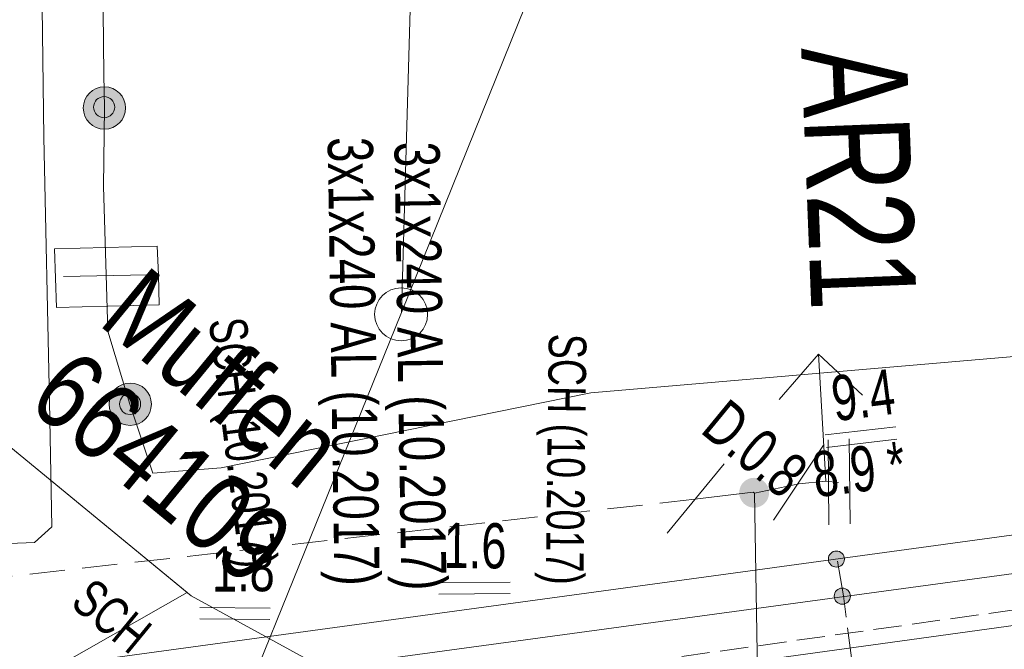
# Model space of a CAD drawing. Header units: metres. Extents: x -740 to 758, y -633 to 854.
# Tile 862 of 1056: x 83 to 95, y 313 to 320. Entities that reach past the tile are written whole.
import ezdxf

# ---------------------------------------------------------------- set-up
doc = ezdxf.new("R2010")
doc.units = ezdxf.units.M
doc.header["$MEASUREMENT"] = 0
for name, pattern in [('333_125', [0.4576, 0.3328, -0.1248]), ('416_125', [0.5408, 0.416, -0.1248]), ('416_208', [0.624, 0.416, -0.208])]:
    doc.linetypes.add(name, pattern=pattern)
for name, color, linetype in [('Gas.LOVION', 7, 'Continuous'), ('Grundkarte.LOVION', 7, 'Continuous'), ('Strom.LOVION', 7, 'Continuous'), ('StromBemass.LOVION', 7, 'Continuous'), ('Telko.LOVION', 7, 'Continuous')]:
    doc.layers.add(name, color=color, linetype=linetype)
doc.styles.add('ERSTELLTER_STIL_1', font='arial.ttf')

msp = doc.modelspace()

# ---------------------------------------------------------------- hatches: boundary and pattern name
at = {"layer": 'Gas.LOVION', "linetype": 'Continuous', "lineweight": 18}
for points in [[(84.382, 319.05), (84.401, 319.075), (84.416, 319.103), (84.427, 319.132), (84.435, 319.162), (84.439, 319.194), (84.438, 319.225), (84.434, 319.256), (84.427, 319.287), (84.415, 319.316), (84.4, 319.343), (84.381, 319.369), (84.36, 319.391), (84.335, 319.411), (84.309, 319.428), (84.28, 319.441), (84.25, 319.451), (84.219, 319.457), (84.188, 319.459), (84.157, 319.457), (84.126, 319.451), (84.096, 319.441), (84.068, 319.427), (84.041, 319.41), (84.017, 319.39), (83.996, 319.367), (83.977, 319.342), (83.962, 319.314), (83.951, 319.285), (83.943, 319.255), (83.939, 319.223), (83.939, 319.192), (83.943, 319.161), (83.951, 319.13), (83.963, 319.101), (83.978, 319.074), (83.997, 319.048), (84.018, 319.026), (84.043, 319.006), (84.069, 318.989), (84.098, 318.976), (84.127, 318.966), (84.158, 318.96), (84.19, 318.958), (84.221, 318.96), (84.252, 318.966), (84.282, 318.976), (84.31, 318.99), (84.337, 319.007), (84.361, 319.027)], [(84.282, 319.138), (84.291, 319.151), (84.299, 319.165), (84.304, 319.179), (84.308, 319.195), (84.31, 319.21), (84.31, 319.226), (84.308, 319.242), (84.304, 319.257), (84.298, 319.271), (84.291, 319.285), (84.281, 319.298), (84.271, 319.309), (84.258, 319.319), (84.245, 319.328), (84.231, 319.334), (84.216, 319.339), (84.2, 319.342), (84.185, 319.343), (84.169, 319.342), (84.154, 319.339), (84.139, 319.334), (84.124, 319.327), (84.111, 319.319), (84.099, 319.309), (84.088, 319.297), (84.079, 319.285), (84.072, 319.271), (84.066, 319.256), (84.062, 319.241), (84.06, 319.225), (84.06, 319.209), (84.062, 319.194), (84.066, 319.179), (84.072, 319.164), (84.08, 319.15), (84.089, 319.138), (84.1, 319.126), (84.112, 319.116), (84.125, 319.108), (84.139, 319.101), (84.154, 319.096), (84.17, 319.093), (84.186, 319.092), (84.201, 319.094), (84.217, 319.097), (84.232, 319.101), (84.246, 319.108), (84.259, 319.117), (84.271, 319.127)], [(84.686, 315.552), (84.705, 315.577), (84.72, 315.605), (84.731, 315.634), (84.739, 315.665), (84.743, 315.696), (84.743, 315.727), (84.739, 315.759), (84.731, 315.789), (84.719, 315.818), (84.704, 315.846), (84.685, 315.871), (84.664, 315.894), (84.639, 315.914), (84.613, 315.931), (84.584, 315.944), (84.554, 315.954), (84.523, 315.959), (84.492, 315.961), (84.461, 315.959), (84.43, 315.953), (84.4, 315.943), (84.371, 315.93), (84.345, 315.913), (84.321, 315.893), (84.299, 315.87), (84.281, 315.844), (84.266, 315.817), (84.254, 315.788), (84.247, 315.757), (84.243, 315.726), (84.243, 315.694), (84.247, 315.663), (84.255, 315.633), (84.267, 315.604), (84.282, 315.576), (84.3, 315.551), (84.322, 315.528), (84.346, 315.508), (84.373, 315.491), (84.401, 315.478), (84.431, 315.468), (84.462, 315.462), (84.494, 315.461), (84.525, 315.463), (84.556, 315.469), (84.586, 315.478), (84.614, 315.492), (84.641, 315.509), (84.665, 315.529)], [(84.586, 315.635), (84.596, 315.647), (84.603, 315.661), (84.609, 315.675), (84.613, 315.69), (84.614, 315.706), (84.614, 315.721), (84.612, 315.737), (84.608, 315.752), (84.603, 315.766), (84.595, 315.78), (84.586, 315.792), (84.575, 315.804), (84.563, 315.814), (84.55, 315.822), (84.536, 315.829), (84.521, 315.833), (84.506, 315.836), (84.49, 315.837), (84.475, 315.836), (84.46, 315.833), (84.445, 315.828), (84.431, 315.822), (84.418, 315.813), (84.406, 315.803), (84.395, 315.792), (84.386, 315.779), (84.379, 315.766), (84.373, 315.751), (84.369, 315.736), (84.367, 315.721), (84.367, 315.705), (84.369, 315.69), (84.373, 315.675), (84.379, 315.66), (84.387, 315.647), (84.396, 315.634), (84.406, 315.623), (84.418, 315.613), (84.432, 315.605), (84.446, 315.598), (84.46, 315.593), (84.476, 315.59), (84.491, 315.589), (84.507, 315.59), (84.522, 315.593), (84.537, 315.598), (84.551, 315.605), (84.564, 315.613), (84.576, 315.623)]]:
    msp.add_hatch(color=49, dxfattribs=at).paths.add_polyline_path(points)
at = {"layer": 'Gas.LOVION', "linetype": 'Continuous', "lineweight": 13}
msp.add_hatch(color=7, dxfattribs=at).paths.add_polyline_path([(91.995, 314.554), (92.008, 314.572), (92.018, 314.591), (92.026, 314.612), (92.032, 314.634), (92.035, 314.655), (92.034, 314.678), (92.032, 314.7), (92.026, 314.721), (92.018, 314.742), (92.007, 314.761), (91.994, 314.779), (91.979, 314.795), (91.962, 314.809), (91.943, 314.821), (91.923, 314.83), (91.902, 314.837), (91.88, 314.841), (91.858, 314.842), (91.836, 314.841), (91.814, 314.837), (91.793, 314.83), (91.773, 314.82), (91.754, 314.808), (91.737, 314.794), (91.722, 314.778), (91.709, 314.76), (91.699, 314.741), (91.691, 314.72), (91.685, 314.698), (91.683, 314.677), (91.683, 314.654), (91.685, 314.632), (91.691, 314.611), (91.699, 314.59), (91.71, 314.571), (91.723, 314.553), (91.738, 314.537), (91.755, 314.523), (91.774, 314.511), (91.794, 314.502), (91.815, 314.495), (91.837, 314.491), (91.859, 314.49), (91.881, 314.491), (91.903, 314.495), (91.924, 314.502), (91.944, 314.512), (91.963, 314.524), (91.98, 314.538)])
at = {"layer": 'StromBemass.LOVION', "linetype": 'Continuous', "lineweight": 13}
for points in [[(92.902, 313.823), (92.909, 313.833), (92.914, 313.843), (92.919, 313.854), (92.922, 313.866), (92.923, 313.878), (92.923, 313.89), (92.922, 313.901), (92.919, 313.913), (92.914, 313.924), (92.908, 313.934), (92.901, 313.944), (92.893, 313.953), (92.884, 313.96), (92.874, 313.967), (92.863, 313.972), (92.852, 313.975), (92.84, 313.977), (92.828, 313.978), (92.816, 313.977), (92.805, 313.975), (92.793, 313.971), (92.783, 313.966), (92.773, 313.96), (92.764, 313.952), (92.755, 313.944), (92.749, 313.934), (92.743, 313.923), (92.738, 313.912), (92.736, 313.901), (92.734, 313.889), (92.734, 313.877), (92.736, 313.865), (92.739, 313.854), (92.743, 313.843), (92.749, 313.832), (92.756, 313.823), (92.764, 313.814), (92.773, 313.807), (92.783, 313.8), (92.794, 313.795), (92.805, 313.792), (92.817, 313.789), (92.829, 313.789), (92.841, 313.789), (92.852, 313.792), (92.864, 313.795), (92.875, 313.801), (92.885, 313.807), (92.894, 313.815)], [(92.972, 313.385), (92.979, 313.394), (92.985, 313.405), (92.99, 313.416), (92.992, 313.428), (92.994, 313.44), (92.994, 313.452), (92.992, 313.463), (92.989, 313.475), (92.985, 313.486), (92.979, 313.497), (92.972, 313.506), (92.964, 313.515), (92.954, 313.523), (92.944, 313.529), (92.933, 313.534), (92.922, 313.538), (92.91, 313.54), (92.898, 313.541), (92.886, 313.54), (92.875, 313.538), (92.863, 313.534), (92.852, 313.529), (92.842, 313.522), (92.833, 313.515), (92.825, 313.506), (92.818, 313.496), (92.812, 313.486), (92.808, 313.474), (92.805, 313.463), (92.803, 313.451), (92.803, 313.439), (92.805, 313.427), (92.808, 313.415), (92.812, 313.404), (92.818, 313.394), (92.825, 313.384), (92.833, 313.375), (92.843, 313.368), (92.853, 313.361), (92.864, 313.356), (92.875, 313.353), (92.887, 313.35), (92.899, 313.35), (92.911, 313.351), (92.923, 313.353), (92.934, 313.357), (92.945, 313.362), (92.955, 313.368), (92.964, 313.376)], [(92.972, 313.385), (92.979, 313.394), (92.985, 313.405), (92.99, 313.416), (92.992, 313.428), (92.994, 313.44), (92.994, 313.452), (92.992, 313.463), (92.989, 313.475), (92.985, 313.486), (92.979, 313.497), (92.972, 313.506), (92.964, 313.515), (92.954, 313.523), (92.944, 313.529), (92.933, 313.534), (92.922, 313.538), (92.91, 313.54), (92.898, 313.541), (92.886, 313.54), (92.875, 313.538), (92.863, 313.534), (92.852, 313.529), (92.842, 313.522), (92.833, 313.515), (92.825, 313.506), (92.818, 313.496), (92.812, 313.486), (92.808, 313.474), (92.805, 313.463), (92.803, 313.451), (92.803, 313.439), (92.805, 313.427), (92.808, 313.415), (92.812, 313.404), (92.818, 313.394), (92.825, 313.384), (92.833, 313.375), (92.843, 313.368), (92.853, 313.361), (92.864, 313.356), (92.875, 313.353), (92.887, 313.35), (92.899, 313.35), (92.911, 313.351), (92.923, 313.353), (92.934, 313.357), (92.945, 313.362), (92.955, 313.368), (92.964, 313.376)]]:
    msp.add_hatch(color=7, dxfattribs=at).paths.add_polyline_path(points)

# ---------------------------------------------------------------- linework, layer by layer
at = {"layer": 'Gas.LOVION', "color": 1, "linetype": 'Continuous', "lineweight": 18}
for points in [[(56.282, 353.003), (57.254, 353.039), (58.21, 353.088), (58.71, 353.107), (59.227, 353.113), (60.034, 353.178), (60.284, 353.187), (60.635, 353.222), (61.12, 353.254), (61.191, 353.276), (62.323, 353.638), (63.199, 353.753), (82.793, 355.58), (83.935, 343.603), (84.056, 331.63), (84.183, 319.599), (84.191, 319.215), (84.179, 318.283), (84.207, 317.237), (84.228, 316.574), (84.489, 315.712), (84.761, 314.897), (85.567, 314.961)], [(85.567, 314.961), (89.929, 315.845), (97.403, 316.487), (106.562, 317.279), (127.192, 318.794), (148.609, 318.45), (149.694, 318.231), (149.912, 317.971), (150.3, 317.329), (150.46, 316.902)]]:
    msp.add_lwpolyline(points, dxfattribs=at)
at = {"layer": 'Gas.LOVION', "color": 5, "linetype": 'Continuous', "lineweight": 18}
for points in [[(83.197, 342.837), (83.321, 330.834), (83.472, 318.864), (83.541, 315.738), (83.567, 314.263), (83.363, 314.08), (82.362, 314.041), (82.177, 313.817), (82.214, 312.682), (82.236, 311.857), (82.249, 311.119), (82.254, 310.765), (82.255, 310.603), (81.999, 304.297), (82.014, 303.397), (82.001, 303.218), (82.009, 302.835), (81.376, 302.817), (77.595, 302.64), (71.828, 300.864)], [(92.855, 314.787), (92.706, 314.802), (92.384, 314.77), (91.863, 314.66)], [(91.16, 314.591), (91.847, 314.673), (91.863, 314.66), (91.947, 309.718), (92.27, 304.902)]]:
    msp.add_lwpolyline(points, dxfattribs=at)
at = {"layer": 'Gas.LOVION', "color": 7, "linetype": 'Continuous', "lineweight": 13}
msp.add_lwpolyline([(84.828, 317.238), (84.809, 317.576), (83.6, 317.547), (83.624, 316.854), (84.833, 316.884)], close=True, dxfattribs=at)
for points in [[(84.694, 317.24), (83.707, 317.217)], [(92.154, 315.767), (92.619, 316.3), (93.139, 315.819)], [(92.706, 314.802), (92.619, 316.3)], [(92.732, 315.292), (92.741, 314.288)], [(92.982, 315.302), (92.992, 314.298)], [(92.679, 315.228), (92.086, 314.342)], [(90.83, 314.19), (91.504, 315.009)]]:
    msp.add_lwpolyline(points, dxfattribs=at)
at = {"layer": 'Gas.LOVION', "color": 5, "linetype": '416_208', "lineweight": 18}
msp.add_lwpolyline([(91.16, 314.591), (78.458, 313.157), (72.954, 311.866), (55.834, 308.463)], dxfattribs=at)
at = {"layer": 'Gas.LOVION', "color": 49, "linetype": 'Continuous', "lineweight": 18}
for centre, radius in [((84.189, 319.208), 0.25), ((84.185, 319.218), 0.125), ((84.493, 315.711), 0.25), ((84.491, 315.713), 0.124)]:
    msp.add_circle(centre, radius, dxfattribs=at)
at = {"layer": 'Grundkarte.LOVION', "color": 253, "linetype": 'Continuous', "lineweight": 18}
for points in [[(83.092, 307.33), (83.203, 307.4), (83.283, 307.496), (83.394, 307.566), (83.447, 307.63), (83.558, 307.7), (83.717, 307.893), (83.828, 307.963), (84.198, 308.413), (84.219, 308.504), (84.377, 308.697), (84.424, 308.82), (84.477, 308.884), (84.524, 309.007), (84.603, 309.103), (84.624, 309.194), (84.671, 309.317), (87.694, 316.794), (88.271, 336.89)], [(88.271, 336.89), (87.694, 316.794), (84.671, 309.317), (84.624, 309.194), (84.603, 309.103), (84.524, 309.007), (84.477, 308.884), (84.424, 308.82), (84.377, 308.697), (84.219, 308.504), (84.198, 308.413), (83.828, 307.963), (83.717, 307.893), (83.558, 307.7), (83.447, 307.63), (83.394, 307.566), (83.283, 307.496), (83.203, 307.4), (83.092, 307.33)], [(88.271, 336.89), (87.694, 316.794), (84.671, 309.317), (84.624, 309.194), (84.603, 309.103), (84.524, 309.007), (84.477, 308.884), (84.424, 308.82), (84.377, 308.697), (84.219, 308.504), (84.198, 308.413), (83.828, 307.963), (83.717, 307.893), (83.558, 307.7), (83.447, 307.63), (83.394, 307.566), (83.283, 307.496), (83.203, 307.4), (83.092, 307.33)]]:
    msp.add_lwpolyline(points, dxfattribs=at)
at = {"layer": 'Grundkarte.LOVION', "color": 8, "linetype": 'Continuous', "lineweight": 18}
for points in [[(88.271, 336.89), (87.694, 316.794), (84.671, 309.317), (84.624, 309.194), (84.603, 309.103), (84.524, 309.007), (84.477, 308.884), (84.424, 308.82), (84.377, 308.697), (84.219, 308.504), (84.198, 308.413), (83.828, 307.963), (83.717, 307.893), (83.558, 307.7), (83.447, 307.63), (83.394, 307.566), (83.283, 307.496), (83.203, 307.4), (83.092, 307.33)], [(83.092, 307.33), (83.203, 307.4), (83.283, 307.496), (83.394, 307.566), (83.447, 307.63), (83.558, 307.7), (83.717, 307.893), (83.828, 307.963), (84.198, 308.413), (84.219, 308.504), (84.377, 308.697), (84.424, 308.82), (84.477, 308.884), (84.524, 309.007), (84.603, 309.103), (84.624, 309.194), (84.671, 309.317), (87.694, 316.794), (89.93, 322.333)]]:
    msp.add_lwpolyline(points, dxfattribs=at)
msp.add_lwpolyline([(121.3, 336.129), (179.399, 330.164), (178.712, 323.89), (176.921, 324.07), (176.898, 324.304), (163.972, 325.612), (152.235, 326.858), (138.933, 327.183), (132.993, 326.573), (104.168, 325.439), (89.93, 322.333), (87.694, 316.794), (88.271, 336.89), (90.167, 336.839), (90.194, 336.871)], close=True, dxfattribs=at)
at = {"layer": 'Grundkarte.LOVION', "color": 9, "linetype": 'Continuous', "lineweight": 18}
msp.add_circle((87.691, 316.772), 0.313, dxfattribs=at)
at = {"layer": 'Strom.LOVION', "color": 194, "linetype": 'Continuous', "lineweight": 18}
for points in [[(134.69, 315.862), (125.793, 315.716), (120.118, 315.723), (117.62, 315.272), (115.17, 315.697), (99.3, 314.767), (82.836, 312.521), (67.774, 310.28), (53.14, 306.692), (52.372, 306.543), (47.505, 305.535), (44.257, 304.892), (33.35, 303.087), (29.563, 302.377), (26.868, 302.276), (24.428, 303.205), (15.062, 305.437), (-14.981, 311.928), (-36.586, 316.008), (-45.233, 317.837), (-81.577, 319.707)], [(129.679, 315.269), (125.767, 315.226), (120.137, 315.223), (117.607, 314.798), (115.146, 315.178), (99.359, 314.314), (84.148, 312.251), (68.403, 309.898), (63.168, 308.574), (53.156, 306.383), (52.419, 306.208), (47.601, 305.16), (46.38, 304.952), (33.575, 302.607), (29.579, 301.906), (26.872, 301.789), (24.447, 302.704), (15.081, 304.936), (-14.982, 311.337), (-36.793, 315.559), (-45.222, 317.424), (-81.907, 319.305)]]:
    msp.add_lwpolyline(points, dxfattribs=at)
at = {"layer": 'Strom.LOVION', "color": 1, "linetype": 'Continuous', "lineweight": 18}
msp.add_lwpolyline([(167.398, 314.612), (164.756, 314.117), (155.37, 314.293), (133.621, 315.152), (130.773, 314.962), (117.623, 314.489), (99.345, 313.707), (91.238, 312.589), (90.564, 312.523), (89.6, 312.562), (89.206, 312.509)], dxfattribs=at)
at = {"layer": 'Strom.LOVION', "color": 7, "linetype": '333_125', "lineweight": 13}
msp.add_lwpolyline([(99.312, 313.896), (99.451, 312.919), (86.885, 311.159), (86.784, 311.888), (90.579, 312.377), (90.55, 312.67)], close=True, dxfattribs=at)
at = {"layer": 'StromBemass.LOVION', "color": 7, "linetype": 'Continuous', "lineweight": 13}
for points in [[(92.697, 315.348), (93.53, 315.444)], [(92.711, 315.201), (93.544, 315.297)], [(88.139, 313.601), (88.98, 313.61)], [(88.137, 313.468), (88.979, 313.477)], [(85.315, 313.311), (86.143, 313.303)], [(85.313, 313.177), (86.142, 313.17)]]:
    msp.add_lwpolyline(points, dxfattribs=at)
at = {"layer": 'StromBemass.LOVION', "color": 7, "linetype": '416_125', "lineweight": 13}
msp.add_lwpolyline([(94.064, 304.693), (93.87, 306.226), (92.912, 313.447), (92.84, 313.884)], dxfattribs=at)
at = {"layer": 'StromBemass.LOVION', "color": 7, "linetype": 'Continuous', "lineweight": 13}
for centre, radius in [((92.829, 313.883), 0.0947), ((92.899, 313.445), 0.0955), ((92.899, 313.445), 0.0955)]:
    msp.add_circle(centre, radius, dxfattribs=at)
at = {"layer": 'Telko.LOVION', "color": 49, "linetype": 'Continuous', "lineweight": 18}
msp.add_lwpolyline([(86.587, 312.696), (85.213, 313.448), (82.947, 315.31), (85.165, 313.488), (83.695, 312.65)], dxfattribs=at)

# ---------------------------------------------------------------- texts
at = {"layer": 'Gas.LOVION', "color": 7, "linetype": 'Continuous', "lineweight": 13, "insert": (92.413, 319.913), "char_height": 1.24492, "attachment_point": 7, "rotation": 272.2443, "style": 'ERSTELLTER_STIL_1'}
msp.add_mtext('{\\A1;\\W0.71461x;AR21}', dxfattribs=at)
at = {"layer": 'Strom.LOVION', "color": 1, "linetype": 'Continuous', "lineweight": 18, "attachment_point": 7, "style": 'ERSTELLTER_STIL_1'}
for s, insert, char_height, rotation in [('{\\A1;\\W0.72234x;3x1x240 AL (10.2017)}', (86.663, 318.859), 0.53356, 270.8844), ('{\\A1;\\W0.72237x;3x1x240 AL (10.2017)}', (87.451, 318.803), 0.53353, 270.9), ('{\\A1;\\W0.71557x;D.0.8}', (91.204, 315.38), 0.53355, 320.5841)]:
    msp.add_mtext(s, dxfattribs=dict(at, insert=insert, char_height=char_height, rotation=rotation))
at = {"layer": 'Strom.LOVION', "color": 7, "linetype": 'Continuous', "lineweight": 13, "attachment_point": 7, "style": 'ERSTELLTER_STIL_1'}
for s, insert, char_height, rotation in [('{\\A1;\\W0.71559x;SCH (10.2017)}', (85.286, 316.684), 0.44462, 277.2484), ('{\\A1;\\W0.71560x;SCH (10.2017)}', (89.301, 316.547), 0.44462, 269.2916), ('{\\A1;\\W0.71562x;SCH}', (83.768, 313.333), 0.44461, 320.5841)]:
    msp.add_mtext(s, dxfattribs=dict(at, insert=insert, char_height=char_height, rotation=rotation))
at = {"layer": 'StromBemass.LOVION', "color": 7, "linetype": 'Continuous', "lineweight": 13, "attachment_point": 7, "style": 'ERSTELLTER_STIL_1'}
for s, insert, char_height, rotation in [('{\\A1;\\W0.71557x;9.4}', (92.811, 315.501), 0.53355, 7.2455), ('{\\A1;\\W0.71559x;8.9 *}', (92.587, 314.603), 0.53354, 7.2428), ('{\\A1;\\W0.71557x;1.6}', (88.191, 313.771), 0.53355, 359.4417), ('{\\A1;\\W0.71556x;1.8}', (85.459, 313.489), 0.53355, 0.618)]:
    msp.add_mtext(s, dxfattribs=dict(at, insert=insert, char_height=char_height, rotation=rotation))
at = {"layer": 'Telko.LOVION', "color": 220, "linetype": 'Continuous', "lineweight": 18, "char_height": 0.91526, "attachment_point": 7, "rotation": 320.5841, "style": 'ERSTELLTER_STIL_1'}
for s, insert in [('{\\A1;\\W0.80002x;Muffen}', (84.091, 316.652)), ('{\\A1;\\W0.80002x;664109}', (83.25, 315.689))]:
    msp.add_mtext(s, dxfattribs=dict(at, insert=insert))

doc.saveas('drawing.dxf')
